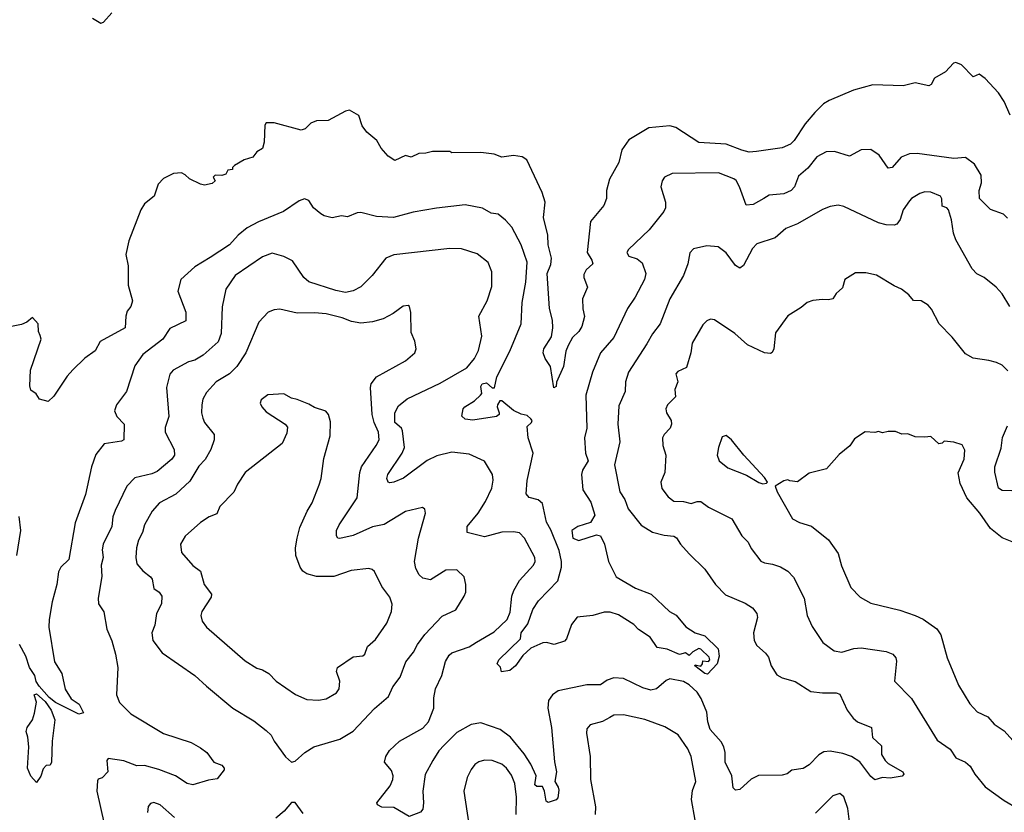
# Model space of a CAD drawing. Extents: x 1771496 to 1971148, y 471553 to 643630.
# Tile 317 of 656: x 1847888 to 1852986, y 549316 to 553420. Entities that reach past the tile are written whole.
import ezdxf

# ---------------------------------------------------------------- set-up
doc = ezdxf.new("R2010")
doc.units = 0

msp = doc.modelspace()

# ---------------------------------------------------------------- linework, layer by layer
at = {"layer": '0CON10XD'}
for points in [[(1848265, 553428.6), (1848308.8, 553401.2), (1848322.4, 553407.6), (1848365, 553455.4)], [(1853016.4, 552926.4), (1852985, 552996.2), (1852955, 553041.2), (1852887.5, 553115), (1852855, 553137.5), (1852825, 553124.3), (1852765, 553186), (1852735, 553198.8), (1852722.5, 553195), (1852680.7, 553149.3), (1852625, 553117.5), (1852606.7, 553085), (1852595, 553076.7), (1852525, 553093.8), (1852462.7, 553077.3), (1852305, 553082.2), (1852205, 553055.4), (1852078.3, 553001.7), (1852049.2, 552985), (1852005, 552938.8), (1851955, 552881.2), (1851898.2, 552795), (1851878.1, 552775), (1851835, 552756.9), (1851703.3, 552736.7)], [(1851703.3, 552736.7), (1851665, 552734.7), (1851626.1, 552743.9), (1851545, 552776.2), (1851405, 552783.5), (1851285, 552861.2), (1851255, 552870.4), (1851145, 552860.9), (1851042, 552798), (1851005, 552746.2), (1850989.4, 552680.6), (1850941.9, 552595), (1850925.8, 552535), (1850926, 552495), (1850911.7, 552458.3), (1850843.1, 552375), (1850825.4, 552215), (1850850.9, 552175), (1850855.6, 552155), (1850820.8, 552125), (1850809.3, 552100.7), (1850809.4, 552085), (1850828.6, 552035), (1850801.5, 551975), (1850803.5, 551923.5), (1850813, 551883), (1850799.3, 551830.7), (1850783.7, 551806.3), (1850749.4, 551775), (1850727.4, 551732.6), (1850716.3, 551703.7), (1850702.9, 551625), (1850667.7, 551542.3), (1850665, 551520), (1850654.2, 551514.2), (1850635.8, 551625), (1850608, 551665), (1850598, 551695), (1850602.5, 551715), (1850641.8, 551778.2), (1850648.7, 551825), (1850646.1, 551865), (1850630.5, 551925), (1850619.8, 552105), (1850637.5, 552152.5), (1850640.8, 552185), (1850624.8, 552255), (1850622.4, 552305), (1850600.4, 552395), (1850608.5, 552475), (1850593.8, 552525), (1850513.3, 552695), (1850489.3, 552709.3), (1850443.9, 552716.1), (1850385, 552708.8), (1850345, 552723.3), (1850275, 552732.5), (1850125, 552730), (1850115, 552737.5), (1850025, 552737.5), (1849991.7, 552728.3), (1849955, 552727.5), (1849915, 552707.5), (1849885, 552717.5), (1849830.7, 552690.7), (1849795, 552713.3), (1849760, 552755), (1849737.5, 552795), (1849685, 552837.5), (1849660.5, 552870.5), (1849643.9, 552923.9), (1849595, 552951.2), (1849575, 552946.2), (1849485, 552898), (1849425, 552895.8), (1849395.7, 552884.3), (1849365.4, 552854.6), (1849345, 552847.5), (1849205, 552885.7), (1849165, 552886.7), (1849156.4, 552873.6), (1849153.6, 552786.4), (1849145, 552752.5), (1849116.7, 552735), (1849095, 552707.5), (1849050, 552695), (1849000, 552665), (1848990, 552655), (1848990, 552645), (1848965, 552640), (1848955, 552620), (1848935, 552612.5), (1848900, 552615), (1848890, 552605), (1848900, 552585), (1848885, 552572.5), (1848845, 552562.5), (1848825, 552567.5), (1848766.4, 552596.4), (1848745, 552617.5), (1848725, 552626.7), (1848685, 552623.8), (1848632.9, 552597.1), (1848605, 552567.5), (1848584.1, 552505.9), (1848535, 552467.1), (1848515, 552436.2), (1848452.5, 552275), (1848438, 552205), (1848450, 552145), (1848450.5, 552045), (1848472.5, 551965), (1848464, 551935), (1848445, 551910), (1848436.9, 551885), (1848434, 551825), (1848305.5, 551754.5), (1848279.4, 551705), (1848225, 551666.9), (1848162.4, 551607.6), (1848134.2, 551575), (1848065, 551470), (1848035, 551442.5), (1847990, 551455), (1847973, 551483), (1847945, 551502.5), (1847940, 551525), (1847944.5, 551605), (1847998.5, 551765), (1847994.5, 551785), (1847985.5, 551805), (1847983.3, 551845), (1847955, 551877.5), (1847925.6, 551854.4), (1847897.6, 551842.4), (1847845, 551831.5)], [(1853003, 552393), (1852982.2, 552412.2), (1852915, 552437.1), (1852857.5, 552495), (1852856.5, 552535), (1852867.8, 552575), (1852865.4, 552615.4), (1852832.4, 552672.4), (1852785, 552706), (1852725, 552701.1), (1852535, 552727.8), (1852495, 552725.6), (1852452, 552708), (1852405, 552654.2), (1852385, 552651.2), (1852338, 552718), (1852295, 552747.5), (1852244.3, 552745.7), (1852185, 552712.5), (1852107.4, 552737.4), (1852063.4, 552736.6), (1852015, 552710.6), (1851969.1, 552650.8), (1851919.8, 552610.2), (1851899.5, 552555), (1851882.9, 552535), (1851845, 552517.5), (1851768.8, 552511.2), (1851740.6, 552495), (1851685, 552462.7), (1851649.7, 552459.7), (1851615.5, 552555), (1851597, 552587), (1851585, 552596.7), (1851506.6, 552626.6), (1851266.1, 552623.9), (1851226.1, 552603.9), (1851214.2, 552585.8), (1851208, 552555), (1851230.9, 552475), (1851230.9, 552445), (1851223.4, 552426.6), (1851147.4, 552332.6), (1851040.2, 552229.8), (1851031.4, 552215), (1851041.2, 552195), (1851085, 552181.4), (1851110.7, 552160.7), (1851129.5, 552105), (1851123.6, 552075), (1851075, 551983.1), (1851035.6, 551925), (1850964.5, 551775), (1850895.5, 551695), (1850874.7, 551645.3), (1850853.9, 551595), (1850820, 551475), (1850823.9, 551305), (1850813.1, 551255), (1850816.7, 551175), (1850831.1, 551135), (1850802.4, 551087.6), (1850797.3, 551065), (1850803.8, 550985), (1850845, 550921.2), (1850865.4, 550854.6), (1850843.2, 550816.8), (1850777.5, 550795), (1850747.5, 550775), (1850752.5, 550735), (1850783.6, 550723.6), (1850875, 550753.1), (1850895, 550747.1), (1850916.5, 550705), (1850936, 550615), (1850975.8, 550535.8), (1851075.8, 550475.8), (1851156.7, 550445), (1851252.5, 550355), (1851286.9, 550336.9), (1851336.6, 550276.6), (1851384.5, 550244.5), (1851435, 550230), (1851505, 550162.5), (1851510, 550125), (1851500, 550085), (1851449.3, 550030.7), (1851435, 550033.8), (1851384, 550075), (1851385, 550080), (1851415, 550073.3), (1851423.8, 550085), (1851425, 550100), (1851455, 550096.7), (1851461.2, 550105), (1851458.6, 550118.6), (1851415, 550160.8), (1851405, 550164), (1851372.9, 550147.1), (1851355, 550127.5), (1851335, 550140.8), (1851305, 550132.7), (1851240.8, 550160.8), (1851188.9, 550168.9), (1851152, 550222), (1851092.7, 550262.7), (1851068.5, 550288.5), (1850988.1, 550338.1), (1850945, 550351.4), (1850915, 550352.5), (1850855, 550335.8), (1850775, 550325.8), (1850745, 550288.8), (1850718.6, 550215), (1850708.5, 550201.5), (1850655, 550184.3), (1850615, 550195.5), (1850596.2, 550193.8), (1850535, 550165.8), (1850492.9, 550127.1), (1850455, 550073.8), (1850425, 550050), (1850383, 550043), (1850377, 550067), (1850360, 550085), (1850368.8, 550105), (1850481.2, 550215), (1850484.4, 550245), (1850518.9, 550291.1), (1850545, 550365.7), (1850575, 550411.4), (1850674.4, 550515), (1850692.8, 550585), (1850693.4, 550615), (1850681.6, 550671.6), (1850637.9, 550777.9), (1850615, 550818.8), (1850594.6, 550914.6), (1850573.3, 550933.3), (1850525, 550946.7), (1850510, 550965), (1850514.7, 551034.7), (1850546.7, 551175), (1850520, 551255), (1850516.1, 551313.9), (1850538, 551335), (1850540.8, 551345), (1850535, 551353.8), (1850515, 551370), (1850485, 551376.7), (1850445, 551397.1), (1850383.9, 551446.1), (1850373.9, 551446.1), (1850362.5, 551425), (1850360, 551415), (1850371.2, 551385), (1850370, 551375), (1850357.5, 551365), (1850235, 551346), (1850195, 551352), (1850176.4, 551366.4), (1850184.2, 551405), (1850192, 551415), (1850243.6, 551446.4), (1850274.3, 551475.7), (1850280, 551485), (1850275, 551520), (1850282, 551535), (1850305, 551539.2), (1850335, 551513.8), (1850346.6, 551513.4), (1850359.1, 551570.9), (1850425, 551702.9), (1850484.6, 551845.4), (1850489.6, 551955), (1850509.2, 552060.8), (1850515.4, 552165), (1850484.7, 552254.7), (1850435.3, 552345.3), (1850402.6, 552382.6), (1850365, 552412.9), (1850328.9, 552418.9), (1850285, 552444.3), (1850195, 552461.5), (1850045.3, 552444.7), (1849925, 552423.1), (1849824, 552396), (1849735, 552400.4), (1849655, 552421.4), (1849635, 552419.2), (1849585, 552398.8), (1849555, 552403.8), (1849506.1, 552393.9), (1849465, 552404), (1849446.7, 552415), (1849408.8, 552445), (1849385, 552483.8), (1849362.3, 552492.3), (1849335, 552481.4), (1849254, 552426), (1849125, 552373.8), (1849065, 552342.9), (1849018.5, 552305), (1848975, 552254.5), (1848875, 552189.2), (1848795, 552140.9), (1848723.1, 552075), (1848706.9, 552015), (1848747.5, 551905), (1848748.5, 551861.5), (1848665, 551820.6), (1848630, 551765), (1848525, 551686.9), (1848485, 551628), (1848440.6, 551495), (1848389.2, 551425), (1848379.2, 551395), (1848390.8, 551365), (1848428.6, 551325), (1848428, 551245), (1848415, 551238), (1848325, 551223.3), (1848281.7, 551168.3), (1848259.1, 551105), (1848227.9, 550962.1), (1848175.4, 550815.4), (1848141.9, 550625), (1848100.6, 550585), (1848089.8, 550560.2), (1848081.1, 550495), (1848055.6, 550405), (1848040, 550315), (1848039.4, 550275), (1848068.5, 550095), (1848106.9, 550035), (1848123, 549953), (1848154.2, 549904.2), (1848195.7, 549875), (1848218.3, 549831.7), (1848195, 549824), (1848073.8, 549883.8), (1848040.3, 549910.3), (1847988.5, 549968.5), (1847972.8, 549992.8), (1847966.2, 550025), (1847938.2, 550065), (1847920, 550125), (1847886.9, 550185)], [(1853014.7, 551934.7), (1852975, 552001.2), (1852944.4, 552034.4), (1852881.2, 552085), (1852844.5, 552104.5), (1852819.8, 552129.8), (1852735, 552280), (1852722.1, 552315), (1852713.1, 552383.1), (1852697.5, 552435), (1852688.8, 552445), (1852663.6, 552453.6), (1852661.7, 552491.7), (1852655.4, 552505.4), (1852605, 552526.9), (1852575, 552527.8), (1852549.3, 552520.7), (1852506.2, 552495), (1852495, 552481.2), (1852462.9, 552435), (1852447.5, 552385), (1852428.8, 552361.2), (1852415, 552356), (1852375, 552358.1), (1852335, 552368.6), (1852155, 552451.9), (1852125, 552459.4), (1852085, 552453.1), (1852045, 552436.7), (1851915, 552362.5), (1851855, 552338.1), (1851798.8, 552291.2), (1851705, 552259.2), (1851681.4, 552235), (1851635, 552148), (1851615.8, 552134.2), (1851595, 552147.5), (1851545, 552212.9), (1851505, 552244.2), (1851445, 552249.2), (1851377.3, 552232.7), (1851357.3, 552212.7), (1851346.7, 552155), (1851325.5, 552095), (1851253.5, 551975), (1851204.5, 551845), (1851165, 551794), (1851135, 551740.8)], [(1851135, 551740.8), (1851040.6, 551595), (1851024.6, 551545.4), (1851022.2, 551495), (1850989.7, 551420.3), (1850984.6, 551325), (1850995.5, 551235), (1850967.5, 551115), (1850994.5, 550975), (1851020.4, 550935), (1851037.6, 550887.6), (1851105, 550801.9), (1851165, 550767.3), (1851225, 550750.6), (1851275, 550745.7), (1851287.9, 550737.9), (1851308.8, 550705), (1851354, 550655), (1851435.8, 550575), (1851490.8, 550495), (1851542.2, 550442.2), (1851645, 550398.2), (1851682.5, 550375), (1851704.3, 550345), (1851708.9, 550325), (1851687.1, 550245), (1851691.1, 550205), (1851705, 550178.8), (1851749.7, 550139.7), (1851765, 550118.8), (1851779.5, 550075), (1851808.3, 550028.3), (1851835, 550011.6), (1851903.6, 549993.6), (1851985, 549942.1), (1852045, 549933.8), (1852115, 549934.4), (1852135, 549928), (1852171.9, 549845), (1852202.7, 549802.7), (1852225, 549784.5), (1852298, 549755), (1852302.7, 549702.7), (1852349.3, 549659.3), (1852350, 549615), (1852368.9, 549585), (1852385, 549568.9), (1852461.2, 549525), (1852466.2, 549513.8), (1852457.5, 549502.5), (1852395, 549493.5), (1852355, 549495.8), (1852315, 549484), (1852295, 549501.4), (1852238.1, 549578.1), (1852195, 549604.7), (1852150.2, 549620.3), (1852085, 549631.9), (1852051.7, 549628.3), (1852025.7, 549614.3), (1851975, 549562), (1851945, 549542), (1851885, 549533.8), (1851862.5, 549515), (1851835, 549508), (1851712.7, 549507.3), (1851675, 549488), (1851615.9, 549434.1), (1851595, 549430.8), (1851582, 549442), (1851574.6, 549505), (1851541.5, 549575), (1851541.5, 549625), (1851534.1, 549655), (1851520.1, 549680.1), (1851462.3, 549745), (1851450.3, 549785), (1851445.3, 549835), (1851416.2, 549905), (1851395, 549937.3), (1851355, 549975.3), (1851325, 549993.1), (1851255, 550007.5), (1851235, 549998.6), (1851185, 549955.6), (1851155, 549948.2), (1851115, 549960.9), (1851015, 550008.1), (1850965, 550012.5), (1850930.3, 549999.7), (1850895, 549975.6), (1850825, 549975.6), (1850676.7, 549945), (1850646, 549925), (1850625.8, 549895), (1850621.9, 549855), (1850640.8, 549755), (1850657.8, 549577.8), (1850668.2, 549525), (1850658.8, 549475), (1850676.8, 549446.8), (1850679.7, 549429.7), (1850675, 549390), (1850665, 549380), (1850625, 549367.5), (1850613.9, 549373.9), (1850606.1, 549426.1), (1850595, 549450), (1850565, 549450), (1850555, 549458.8), (1850562.3, 549505), (1850535.2, 549565.2), (1850499.3, 549619.3), (1850429.1, 549705), (1850375, 549744.5), (1850275, 549778.6), (1850225, 549770.5), (1850151.3, 549728.7), (1850085, 549663.3), (1850058.9, 549635), (1850026.7, 549585), (1849987.8, 549512.2), (1849975.6, 549425.6), (1849979.4, 549365), (1849975, 549332.5), (1849963.6, 549316.4), (1849905, 549293.8), (1849825, 549340), (1849763.3, 549343.3), (1849740, 549355), (1849736.7, 549365), (1849806.7, 549453.3), (1849819.5, 549485), (1849820.9, 549505), (1849813.1, 549533.1), (1849776.2, 549575), (1849783.1, 549605), (1849803.3, 549636.7), (1849854.2, 549685), (1849975, 549751.9), (1850005, 549784), (1850032.2, 549855), (1850031.7, 549908.3), (1850040.5, 549955), (1850073.2, 550025), (1850092.9, 550097.1), (1850111.2, 550128.8), (1850125, 550141.1), (1850215, 550172.9), (1850253.3, 550196.7), (1850345, 550250.5), (1850411.3, 550315), (1850427.7, 550352.3), (1850435.7, 550434.3), (1850447.2, 550465), (1850475, 550515.6), (1850548.1, 550595), (1850556.7, 550615), (1850555.5, 550635), (1850501.1, 550735), (1850475, 550762.5), (1850445, 550768.1), (1850385, 550767.3), (1850295, 550743.1), (1850204, 550765), (1850204, 550795), (1850261.1, 550865), (1850300.5, 550925), (1850331.8, 550995), (1850339.1, 551035), (1850336.4, 551065), (1850295, 551134.2), (1850215, 551170.4), (1850125, 551180.4), (1850048.5, 551161.5), (1849997, 551137), (1849875, 551046.4), (1849825, 551024.5), (1849805, 551021.4), (1849795, 551026.2), (1849788.9, 551045), (1849793.8, 551065), (1849867.6, 551175), (1849880.2, 551205), (1849870.6, 551290.6), (1849864.2, 551304.2), (1849831.1, 551335), (1849830, 551385), (1849849, 551421), (1849893.7, 551456.3), (1850065, 551537.9), (1850202.9, 551617.1), (1850242.5, 551665), (1850263.1, 551706.9), (1850281.1, 551781.1), (1850264.4, 551885.6), (1850308.1, 551965), (1850331.7, 552038.3), (1850332.2, 552115), (1850312.8, 552162.8), (1850257.4, 552207.4), (1850175, 552234.2), (1850115, 552235.6), (1849825, 552201.9), (1849784.2, 552185), (1849712.5, 552095), (1849653.5, 552036.5), (1849615, 552015.4), (1849575, 552007.3), (1849525, 552017.1), (1849385, 552063.2), (1849360, 552085), (1849301.1, 552171.1), (1849256, 552194), (1849195, 552210.6), (1849145, 552192.2), (1849004.4, 552095), (1848955.8, 552025), (1848936.4, 551933.6), (1848931.7, 551795), (1848915, 551752.7), (1848837.6, 551682.4), (1848795, 551656.8), (1848761.2, 551648.8), (1848682.5, 551605), (1848664.6, 551585), (1848648.2, 551515), (1848660.4, 551365), (1848641.9, 551308.1), (1848640.4, 551285), (1848688.5, 551195), (1848688.9, 551165), (1848675, 551144.5), (1848599.3, 551080.7), (1848572, 551068), (1848485, 551047.5), (1848443.3, 551005), (1848382.1, 550877.9), (1848370.9, 550845), (1848364.6, 550795.4), (1848320.5, 550705), (1848315.4, 550675), (1848319.6, 550635), (1848309.6, 550595), (1848313.6, 550536.4), (1848294.4, 550425), (1848295.6, 550395.6), (1848323.2, 550353.2), (1848339.4, 550265), (1848364.6, 550204.6), (1848383.5, 550135), (1848395.5, 550065), (1848390, 549925), (1848405, 549883.8), (1848464.3, 549825), (1848633.4, 549723.4), (1848775, 549677.1), (1848825, 549649.2), (1848856.2, 549625), (1848893.3, 549575), (1848935, 549560), (1848947.5, 549545), (1848947.5, 549535), (1848911.2, 549488.8), (1848865, 549482), (1848785, 549458.6), (1848755, 549464.4), (1848694.7, 549504.7), (1848607.6, 549537.6), (1848535, 549557.5), (1848495, 549556.5), (1848426.9, 549583.1), (1848345.7, 549594.3), (1848339.4, 549585), (1848344.3, 549525.7), (1848315, 549493.8), (1848295, 549486.7), (1848290.8, 549479.2), (1848286.9, 549425), (1848326.2, 549256.2)], [(1853005, 551602), (1852975, 551630.8), (1852945, 551645.8), (1852905, 551655.8), (1852825, 551667.1), (1852785, 551689.2), (1852715.3, 551775.3), (1852648, 551845), (1852608.3, 551921.7), (1852592.3, 551942.3), (1852555, 551963.8), (1852515, 551966.2), (1852491.2, 551995), (1852453.3, 552025), (1852415, 552042), (1852325, 552098), (1852269.5, 552109.5), (1852215, 552109.2), (1852160, 552075), (1852148.3, 552031.7), (1852115, 552002.5), (1852097.5, 551975), (1852075, 551968.8), (1852045, 551972), (1851995, 551966), (1851965, 551956.2), (1851935, 551930), (1851865, 551886.7), (1851801.5, 551798.5), (1851792, 551715), (1851784, 551696), (1851775, 551691.2), (1851745, 551694.3), (1851656.7, 551736.7), (1851590, 551795), (1851485.9, 551865.9), (1851465, 551868.8), (1851445, 551861.2), (1851425, 551840), (1851369.4, 551745), (1851362.9, 551695), (1851340.2, 551619.8), (1851295, 551598.1), (1851284.5, 551585.5)], [(1849295, 549576.2), (1849315, 549581.2), (1849364.5, 549625.5), (1849411.2, 549655), (1849545.4, 549694.6), (1849614.6, 549735.4), (1849725, 549853.1), (1849797.5, 549915), (1849820, 549965), (1849858.1, 550015), (1849888.1, 550095), (1849927.8, 550145), (1849947.8, 550185), (1849985, 550235.8), (1850075, 550332), (1850145.6, 550364.4), (1850188.8, 550435), (1850198.8, 550455), (1850198.8, 550495), (1850188.8, 550535), (1850151.7, 550571.7), (1850095, 550570), (1850015, 550519.5), (1849975, 550527.8), (1849955.6, 550545), (1849939.1, 550579.1), (1849932.1, 550615), (1849952.1, 550735), (1849988.8, 550865), (1849986.1, 550886.1), (1849973.6, 550893.6), (1849885, 550873.1), (1849775, 550806.4), (1849715, 550793.3), (1849615, 550748.8), (1849545, 550733.3), (1849535, 550736.2), (1849527.5, 550747.5), (1849528.5, 550775), (1849542.9, 550805), (1849634.6, 550945), (1849648.8, 551075), (1849657.8, 551105), (1849734.5, 551215), (1849748.8, 551245), (1849746.1, 551285), (1849722.7, 551335), (1849712.7, 551375), (1849704.4, 551515), (1849708.6, 551535), (1849735, 551571.4), (1849885, 551652.9), (1849933.3, 551695), (1849940, 551715), (1849934, 551755), (1849915, 551800), (1849913.9, 551903.9), (1849906.2, 551935), (1849899.5, 551939.5), (1849873, 551937), (1849822.1, 551897.9), (1849769.3, 551870.7), (1849715, 551855.6), (1849655, 551849.1), (1849606.7, 551856.7), (1849556.8, 551876.8), (1849475, 551896.4), (1849415, 551902.5), (1849325, 551901.1), (1849235, 551920.6), (1849205, 551917.5), (1849174.5, 551905.5), (1849126.9, 551853.1), (1849058.9, 551695), (1849011.9, 551625), (1848975, 551585.6), (1848905, 551545.5), (1848855, 551490), (1848836.9, 551455), (1848830.5, 551425), (1848828.5, 551385), (1848836.2, 551356.2), (1848845.7, 551335), (1848895, 551272.5), (1848894.4, 551245), (1848878.5, 551195), (1848847.9, 551142.1), (1848815, 551108), (1848769.8, 551030.2), (1848696.9, 550963.1), (1848611.7, 550918.3), (1848574.1, 550875.9), (1848533.5, 550805), (1848524.5, 550765), (1848503.8, 550725), (1848492.7, 550685), (1848488.5, 550635), (1848495, 550602), (1848526, 550566), (1848565.6, 550535), (1848573.6, 550523.6), (1848582.5, 550475), (1848610, 550455), (1848624.2, 550435), (1848622.9, 550395), (1848596.9, 550345), (1848586.9, 550285), (1848571.4, 550245), (1848577.5, 550205), (1848625, 550142.5), (1848795, 550024.3), (1848855, 549968.9), (1848992, 549855), (1849100.2, 549790.2), (1849165, 549740), (1849190, 549715), (1849205, 549683.8), (1849265, 549604), (1849295, 549576.2)], [(1851284.5, 551585.5), (1851295.7, 551545), (1851279.4, 551505), (1851282.7, 551467.3), (1851242.5, 551425), (1851234.3, 551405), (1851237.1, 551385), (1851261.4, 551345), (1851262.5, 551325), (1851255.5, 551304.5), (1851225, 551272), (1851216.9, 551255), (1851218.1, 551215), (1851232.9, 551165), (1851227.5, 551075), (1851206.9, 551025), (1851213.1, 550993.1), (1851245, 550950), (1851275, 550926.7), (1851325.4, 550925.4), (1851365, 550914.4), (1851395, 550925.6), (1851414.5, 550924.5), (1851455, 550895.5), (1851575.8, 550835), (1851627.4, 550747.4), (1851659.2, 550715), (1851675, 550681.2), (1851725, 550617.1), (1851745, 550606.9), (1851785, 550601.4), (1851827.2, 550587.2), (1851864.5, 550564.5), (1851895, 550533.8), (1851949.4, 550425), (1851965.5, 550335.5), (1851991.7, 550278.3), (1852046.2, 550195), (1852105, 550152.5), (1852145, 550145.7), (1852206.2, 550163.8), (1852245, 550168.2), (1852375, 550148.9), (1852408, 550135), (1852424.2, 550115), (1852427.9, 550097.9), (1852417.5, 549995), (1852505.4, 549905.4), (1852638.7, 549688.7), (1852705, 549642), (1852735, 549598.6), (1852785, 549575.7), (1852810, 549555), (1852833.9, 549513.9), (1852887.6, 549447.6), (1852985, 549376.9), (1853056, 549335)], [(1849435, 549896.9), (1849475, 549903.1), (1849528, 549935), (1849541.9, 549955), (1849545.4, 549995), (1849528.5, 550045), (1849534, 550065), (1849615, 550121.1), (1849664.4, 550125.6), (1849674.2, 550135), (1849689.4, 550175), (1849729.4, 550210.6), (1849788.1, 550295), (1849813.1, 550355), (1849817, 550393), (1849805, 550430), (1849763.3, 550485), (1849725, 550563.3), (1849713, 550573), (1849695, 550577.5), (1849605, 550567.8), (1849515, 550536.4), (1849425, 550537.3), (1849375, 550550), (1849354.3, 550565), (1849340.6, 550585), (1849318.5, 550645), (1849316.7, 550685), (1849324.4, 550735), (1849338.9, 550791.1), (1849375.7, 550875), (1849401.7, 550918.3), (1849437.8, 551012.2), (1849448.6, 551045), (1849462.1, 551147.9), (1849495.6, 551265), (1849497.6, 551337.6), (1849486.4, 551376.4), (1849472.7, 551392.7), (1849415, 551411.2), (1849385, 551430), (1849325, 551453.3), (1849295, 551460), (1849255, 551483.3), (1849172.3, 551477.7), (1849138.3, 551451.7), (1849133.8, 551435), (1849141.2, 551415), (1849165, 551388.8), (1849262.5, 551325), (1849275, 551310), (1849271.7, 551278.3), (1849246.2, 551225), (1849056, 551075), (1849016.2, 551015), (1848996.6, 550973.4), (1848925, 550900), (1848908.3, 550861.7), (1848868.8, 550845), (1848825, 550815.8), (1848744.2, 550745), (1848720, 550705), (1848725, 550662), (1848784.6, 550594.6), (1848824.2, 550565), (1848843.3, 550495), (1848881.4, 550445), (1848879.3, 550430.7), (1848831.9, 550355), (1848825.7, 550335), (1848832.9, 550305), (1848855.8, 550275), (1849055, 550100), (1849115, 550061.4), (1849145, 550054), (1849178.8, 550035), (1849215.4, 549995.4), (1849315.6, 549925.6), (1849375, 549899.4), (1849435, 549896.9)], [(1853095, 550688.8), (1852975, 550736.5), (1852914.7, 550784.7), (1852860, 550865), (1852792.5, 550945), (1852758.1, 551018.1), (1852746.6, 551073.4), (1852777.5, 551145), (1852780.7, 551190.7), (1852768.3, 551218.3), (1852725, 551233.3), (1852675, 551237.5), (1852665, 551227.5), (1852647, 551223), (1852605, 551262.5), (1852575, 551257.5), (1852525, 551260), (1852486.4, 551276.4), (1852455, 551273.3), (1852423, 551287), (1852385, 551287.5), (1852355, 551280), (1852335, 551287.5), (1852315, 551282.5), (1852265, 551286.7), (1852210.7, 551249.3), (1852186.4, 551213.6), (1852130.7, 551169.3), (1852066.1, 551093.9), (1851975, 551072.5), (1851915, 551027.5), (1851875, 551032.5), (1851865, 551037.5), (1851845, 551032.5), (1851800, 551005), (1851810, 550975), (1851890, 550835), (1851925, 550815.8), (1851986.9, 550796.9), (1852075, 550727.5), (1852125.4, 550655.4), (1852142.6, 550592.6), (1852190.7, 550480.7), (1852239.7, 550429.7), (1852295, 550398.6), (1852445, 550361.9), (1852525, 550335.6), (1852566.2, 550316.2), (1852636.1, 550266.1), (1852656.9, 550235), (1852690, 550115), (1852748.6, 549975), (1852807, 549877), (1852845, 549835.7), (1852900.7, 549810.7), (1852933, 549773), (1852985, 549737.5), (1853090.3, 549620.3)], [(1853025, 550980), (1852975, 550982.9), (1852955, 550994.2), (1852937.1, 551077.1), (1852937.1, 551105), (1852969.1, 551200.9), (1852977.1, 551257.1), (1853002.2, 551317.8)], [(1851735, 551017.5), (1851755, 551020), (1851760, 551025), (1851745, 551050), (1851636.7, 551165), (1851573.3, 551245), (1851545, 551266.2), (1851525, 551260), (1851505.7, 551205), (1851499.2, 551165), (1851508.8, 551135), (1851555, 551100), (1851651.7, 551061.7), (1851715, 551023.3), (1851735, 551017.5)], [(1847872.9, 550645), (1847893.5, 550775), (1847885, 550848.1)], [(1847975, 549470), (1847945, 549502.5), (1847928.8, 549545), (1847935.6, 549655), (1847930.8, 549705), (1847920.8, 549735), (1847926, 549755), (1847954.6, 549795.4), (1847965, 549828.8), (1847975.6, 549885.6), (1847963.8, 549925), (1847975, 549930), (1848020.2, 549890.2), (1848050.5, 549845), (1848069.4, 549795), (1848055.5, 549685), (1848053.3, 549575), (1848045, 549560), (1848025, 549557.5), (1848009.3, 549540.7), (1847997, 549503), (1847975, 549470)], [(1851384.6, 549275), (1851367.1, 549382.9), (1851371.9, 549428.1), (1851388.5, 549475), (1851364.4, 549605), (1851348.1, 549645), (1851297.2, 549717.2), (1851229.1, 549759.1), (1851124.4, 549795.6), (1851015, 549820.4), (1850965, 549818.2), (1850943.3, 549806.7), (1850905, 549785.5), (1850841.1, 549768.9), (1850825, 549747.5), (1850823.1, 549725), (1850842.1, 549605), (1850842.7, 549485), (1850869.1, 549345), (1850867.9, 549305)], [(1850458.7, 549305), (1850459.6, 549395), (1850451.8, 549465), (1850435, 549508.1), (1850408.5, 549545), (1850385, 549565.5), (1850335, 549583.3), (1850295, 549585.6), (1850265, 549576.9), (1850245, 549564.2), (1850225, 549538), (1850205, 549496.7), (1850186.9, 549425), (1850214.3, 549255)], [(1852190, 549225), (1852175.3, 549335.3), (1852155, 549396.7), (1852135, 549414), (1852098.7, 549401.3), (1852008, 549312)], [(1848689.3, 549289.3), (1848615.4, 549355.4), (1848583, 549367), (1848565, 549361.2), (1848553.4, 549346.6), (1848549.2, 549315)], [(1849355, 549310), (1849315, 549367.5), (1849295, 549367.5), (1849257.6, 549322.4), (1849214.6, 549285.4)]]:
    msp.add_lwpolyline(points, dxfattribs=at)

doc.saveas('drawing.dxf')
